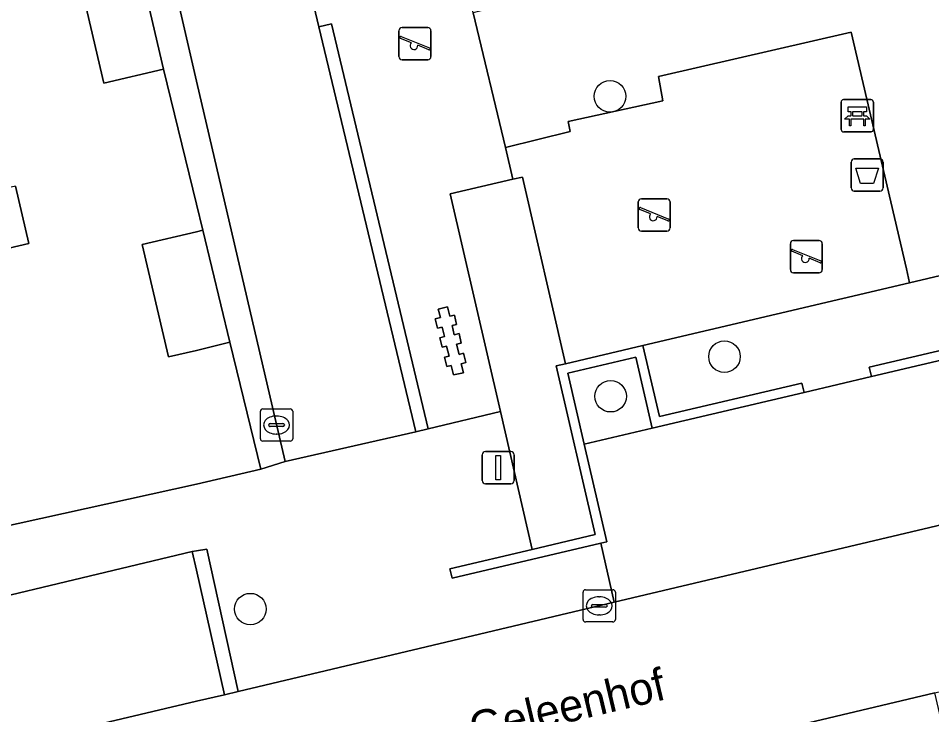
# Model space of a CAD drawing. Extents: x 158031 to 159244, y 380104 to 381214.
# Drawn here: x 158994.48 to 159022.78, y 380872.94 to 380894.53 of the extents above; entities that cross this region are included whole.
import ezdxf

# ---------------------------------------------------------------- set-up
doc = ezdxf.new("R2010")
doc.units = 0
for name, color, linetype in [('IMGEO_Afvalbak', 7, 'Continuous'), ('IMGEO_Bank', 7, 'Continuous'), ('IMGEO_Boom', 7, 'Continuous'), ('IMGEO_Erf', 7, 'Continuous'), ('IMGEO_Groenvoorziening', 7, 'Continuous'), ('IMGEO_Kolk', 7, 'Continuous'), ('IMGEO_Lichtmast', 7, 'Continuous'), ('IMGEO_Muur', 7, 'Continuous'), ('IMGEO_Openbare_ruimte_label', 7, 'Continuous'), ('IMGEO_Pand', 7, 'Continuous'), ('IMGEO_Parkeervlak_open', 7, 'Continuous'), ('IMGEO_Rijbaan_lokaal_open', 7, 'Continuous'), ('IMGEO_Speelvoorziening', 7, 'Continuous'), ('IMGEO_Terreindeel_zand', 7, 'Continuous'), ('IMGEO_Voetpad_open', 7, 'Continuous')]:
    doc.layers.add(name, color=color, linetype=linetype)

msp = doc.modelspace()

# ---------------------------------------------------------------- linework, layer by layer
at = {"layer": 'IMGEO_Afvalbak'}
for p, q in [((159020.279, 380889.27), (159020.279, 380890.07)), ((159020.279, 380890.07), (159020.279, 380889.27)), ((159020.379, 380890.17), (159021.169, 380890.17)), ((159021.169, 380890.17), (159020.379, 380890.17)), ((159021.269, 380890.07), (159021.269, 380889.27)), ((159021.269, 380889.27), (159021.269, 380890.07)), ((159021.169, 380889.17), (159020.379, 380889.17)), ((159020.379, 380889.17), (159021.169, 380889.17))]:
    msp.add_line(p, q, dxfattribs=at)
msp.add_lwpolyline([(159020.422, 380889.884), (159021.126, 380889.884), (159020.977, 380889.414), (159020.571, 380889.414), (159020.422, 380889.884)], dxfattribs=at)
for centre, start, end in [((159020.379, 380890.07), 90, 180), ((159020.379, 380890.07), 90, 180), ((159021.169, 380890.07), 0, 90), ((159021.169, 380890.07), 360, 90), ((159020.379, 380889.27), 180, 270), ((159020.379, 380889.27), 180, 270), ((159021.169, 380889.27), 270, 0), ((159021.169, 380889.27), 270, 0)]:
    msp.add_arc(centre, 0.1, start, end, dxfattribs=at)
at = {"layer": 'IMGEO_Bank'}
for p, q in [((159019.971, 380891.085), (159019.971, 380891.926)), ((159019.971, 380891.926), (159019.971, 380891.085)), ((159020.046, 380892.01), (159020.887, 380892.01)), ((159020.887, 380892.01), (159020.046, 380892.01)), ((159020.971, 380891.935), (159020.971, 380891.094)), ((159020.971, 380891.094), (159020.971, 380891.935)), ((159020.28, 380891.516), (159020.28, 380891.622)), ((159020.324, 380891.622), (159020.324, 380891.516)), ((159020.612, 380891.628), (159020.33, 380891.628)), ((159020.33, 380891.51), (159020.612, 380891.51)), ((159020.618, 380891.516), (159020.618, 380891.622)), ((159020.662, 380891.622), (159020.662, 380891.516)), ((159020.668, 380891.408), (159020.275, 380891.408)), ((159020.896, 380891.01), (159020.055, 380891.01)), ((159020.055, 380891.01), (159020.896, 380891.01))]:
    msp.add_line(p, q, dxfattribs=at)
for points in [[(159020.274, 380891.628), (159020.188, 380891.628), (159020.188, 380891.789), (159020.751, 380891.789), (159020.751, 380891.628), (159020.668, 380891.628)], [(159020.218, 380891.408), (159020.076, 380891.408), (159020.188, 380891.51), (159020.274, 380891.51)], [(159020.668, 380891.51), (159020.751, 380891.51), (159020.863, 380891.408), (159020.724, 380891.408)], [(159020.268, 380891.401), (159020.268, 380891.194), (159020.225, 380891.194), (159020.225, 380891.401)], [(159020.718, 380891.401), (159020.718, 380891.194), (159020.674, 380891.194), (159020.674, 380891.401)]]:
    msp.add_lwpolyline(points, dxfattribs=at)
for centre, radius, start, end in [((159020.049, 380891.932), 0.0779, 92.4484, 184.2845), ((159020.049, 380891.932), 0.0779, 92.4484, 184.2845), ((159020.893, 380891.932), 0.0779, 2.4484, 94.2845), ((159020.893, 380891.932), 0.0779, 2.4484, 94.2845), ((159020.273, 380891.621), 0.00671, 2.8957, 87.1043), ((159020.273, 380891.517), 0.00671, 272.8957, 357.1043), ((159020.33, 380891.621), 0.00671, 92.8957, 177.1043), ((159020.33, 380891.517), 0.00671, 182.8957, 267.1043), ((159020.612, 380891.621), 0.00671, 2.8957, 87.1043), ((159020.612, 380891.517), 0.00671, 272.8957, 357.1043), ((159020.669, 380891.621), 0.00671, 92.8957, 177.1043), ((159020.669, 380891.517), 0.00671, 182.8957, 267.1043), ((159020.218, 380891.401), 0.00671, 2.8957, 87.1043), ((159020.275, 380891.401), 0.00671, 92.8957, 177.1043), ((159020.667, 380891.401), 0.00671, 2.8957, 87.1043), ((159020.724, 380891.401), 0.00671, 92.8957, 177.1043), ((159020.049, 380891.088), 0.0779, 182.4484, 274.2845), ((159020.049, 380891.088), 0.0779, 182.4484, 274.2845), ((159020.893, 380891.088), 0.0779, 272.4484, 4.2845), ((159020.893, 380891.088), 0.0779, 272.4484, 4.2845)]:
    msp.add_arc(centre, radius, start, end, dxfattribs=at)
at = {"layer": 'IMGEO_Boom'}
for centre in [(159012.812, 380892.113), (159016.357, 380884.043), (159012.828, 380882.816), (159001.67, 380876.217)]:
    msp.add_circle(centre, 0.489, dxfattribs=at)
at = {"layer": 'IMGEO_Erf'}
for points in [[(158993.764, 380878.718), (159000, 380880.091), (159001.998, 380880.557), (159001.038, 380884.488), (159000, 380884.235), (158999.135, 380884.033), (158998.32, 380887.52), (159000, 380887.913), (159000.201, 380887.96), (159000, 380888.766), (158998.979, 380892.955), (158997.136, 380892.524), (158996.328, 380895.981), (158995.519, 380899.442), (158997.362, 380899.873), (158996.211, 380904.572), (158994.376, 380904.143)], [(158994.393, 380889.331), (158994.811, 380887.55), (158991.839, 380886.853)]]:
    msp.add_lwpolyline(points, dxfattribs=at)
at = {"layer": 'IMGEO_Groenvoorziening'}
for points in [[(159020.282, 380894.103), (159021.992, 380886.76), (159022.091, 380886.333), (159027.551, 380887.62), (159029.524, 380888.085), (159028.341, 380893.105), (159030.991, 380893.729), (159030.517, 380895.684), (159030.358, 380896.232), (159030.067, 380896.157), (159029.123, 380899.824), (159025.179, 380898.821), (159025.105, 380899.112), (159024.723, 380899.015), (159022.56, 380898.502), (159022.633, 380898.211), (159008.575, 380894.702), (159009.57, 380890.529), (159011.573, 380891.02), (159011.515, 380891.327), (159014.448, 380891.973), (159014.318, 380892.727)], [(159010.098, 380889.607), (159009.806, 380889.539), (159007.857, 380889.089), (159009.417, 380882.343), (159010.405, 380878.068), (159012.352, 380878.527), (159011.144, 380883.753), (159011.436, 380883.821)], [(159025.636, 380884.846), (159025.705, 380884.554), (159028.138, 380885.128), (159027.551, 380887.62), (159022.091, 380886.333), (159013.831, 380884.386), (159014.344, 380882.185), (159018.753, 380883.224), (159018.822, 380882.932), (159020.912, 380883.425), (159020.843, 380883.717)], [(159013.607, 380884.025), (159011.503, 380883.529), (159012.012, 380881.328), (159014.12, 380881.824)]]:
    msp.add_lwpolyline(points, close=True, dxfattribs=at)
at = {"layer": 'IMGEO_Kolk'}
for p, q in [((159002.056, 380882.423), (159002.908, 380882.423)), ((159001.981, 380881.497), (159001.981, 380882.349)), ((159002.469, 380882.203), (159002.494, 380882.203)), ((159002.982, 380882.349), (159002.982, 380881.497)), ((159002.24, 380881.917), (159002.24, 380881.929)), ((159002.678, 380881.88), (159002.28, 380881.88)), ((159002.283, 380881.966), (159002.681, 380881.966)), ((159002.724, 380881.929), (159002.724, 380881.917)), ((159002.492, 380881.643), (159002.467, 380881.643)), ((159002.908, 380881.423), (159002.056, 380881.423)), ((159012.051, 380876.818), (159012.903, 380876.818)), ((159011.976, 380875.892), (159011.976, 380876.744)), ((159012.464, 380876.598), (159012.489, 380876.598)), ((159012.977, 380876.744), (159012.977, 380875.892)), ((159012.235, 380876.312), (159012.235, 380876.324)), ((159012.673, 380876.275), (159012.275, 380876.275)), ((159012.278, 380876.361), (159012.676, 380876.361)), ((159012.719, 380876.324), (159012.719, 380876.312)), ((159012.487, 380876.038), (159012.462, 380876.038)), ((159012.903, 380875.818), (159012.051, 380875.818))]:
    msp.add_line(p, q, dxfattribs=at)
for points in [[(159002.056, 380882.423), (159002.908, 380882.423)], [(159001.981, 380881.497), (159001.981, 380882.349)], [(159002.982, 380882.349), (159002.982, 380881.497)], [(159002.908, 380881.423), (159002.056, 380881.423)], [(159012.051, 380876.818), (159012.903, 380876.818)], [(159011.976, 380875.892), (159011.976, 380876.744)], [(159012.977, 380876.744), (159012.977, 380875.892)], [(159012.903, 380875.818), (159012.051, 380875.818)]]:
    msp.add_lwpolyline(points, dxfattribs=at)
for centre, radius, start, end in [((159002.058, 380882.347), 0.0765, 91.552, 178.448), ((159002.058, 380882.347), 0.0765, 91.552, 178.448), ((159002.906, 380882.347), 0.0765, 1.552, 88.448), ((159002.906, 380882.347), 0.0765, 1.552, 88.448), ((159002.28, 380881.926), 0.0403, 85.8775, 175.7526), ((159002.277, 380881.916), 0.0366, 178.938, 274.7102), ((159002.681, 380881.923), 0.043, 264.8664, 352.4533), ((159002.685, 380881.928), 0.0386, 1.7309, 96.639), ((159002.058, 380881.499), 0.0765, 181.552, 268.448), ((159002.058, 380881.499), 0.0765, 181.552, 268.448), ((159002.906, 380881.499), 0.0765, 271.552, 358.448), ((159002.906, 380881.499), 0.0765, 271.552, 358.448), ((159012.053, 380876.742), 0.0765, 91.552, 178.448), ((159012.053, 380876.742), 0.0765, 91.552, 178.448), ((159012.901, 380876.742), 0.0765, 1.552, 88.448), ((159012.901, 380876.742), 0.0765, 1.552, 88.448), ((159012.275, 380876.321), 0.0403, 85.8775, 175.7526), ((159012.272, 380876.311), 0.0366, 178.938, 274.7102), ((159012.676, 380876.318), 0.043, 264.8664, 352.4533), ((159012.68, 380876.323), 0.0386, 1.7309, 96.639), ((159012.053, 380875.894), 0.0765, 181.552, 268.448), ((159012.053, 380875.894), 0.0765, 181.552, 268.448), ((159012.901, 380875.894), 0.0765, 271.552, 358.448), ((159012.901, 380875.894), 0.0765, 271.552, 358.448)]:
    msp.add_arc(centre, radius, start, end, dxfattribs=at)
for centre, major_axis, ratio, start_param, end_param in [((159002.468, 380881.923), (-0.387, 0.002), 0.722429, 4.712389, 7.853982), ((159002.493, 380881.923), (-0.39, 0.002), 0.717154, 1.570796, 4.712389), ((159012.463, 380876.318), (-0.387, 0.002), 0.722429, 4.712389, 7.853982), ((159012.488, 380876.318), (-0.39, 0.002), 0.717154, 1.570796, 4.712389)]:
    msp.add_ellipse(centre, major_axis=major_axis, ratio=ratio, start_param=start_param, end_param=end_param, dxfattribs=at)
at = {"layer": 'IMGEO_Lichtmast'}
for p, q in [((159008.85, 380880.204), (159008.85, 380881.004)), ((159008.85, 380881.004), (159008.85, 380880.204)), ((159008.95, 380881.104), (159009.74, 380881.104)), ((159009.74, 380881.104), (159008.95, 380881.104)), ((159009.84, 380881.004), (159009.84, 380880.204)), ((159009.84, 380880.204), (159009.84, 380881.004)), ((159009.74, 380880.104), (159008.95, 380880.104)), ((159008.95, 380880.104), (159009.74, 380880.104))]:
    msp.add_line(p, q, dxfattribs=at)
msp.add_lwpolyline([(159009.27, 380880.979), (159009.42, 380880.979), (159009.42, 380880.229), (159009.27, 380880.229), (159009.27, 380880.979)], dxfattribs=at)
for centre, start, end in [((159008.95, 380881.004), 90, 180), ((159008.95, 380881.004), 90, 180), ((159009.74, 380881.004), 0, 90), ((159009.74, 380881.004), 360, 90), ((159008.95, 380880.204), 180, 270), ((159008.95, 380880.204), 180, 270), ((159009.74, 380880.204), 270, 0), ((159009.74, 380880.204), 270, 0)]:
    msp.add_arc(centre, 0.1, start, end, dxfattribs=at)
at = {"layer": 'IMGEO_Muur'}
for points in [[(159004.185, 380894.36), (159003.793, 380894.266), (159006.792, 380881.712), (159007.183, 380881.806)], [(159025.705, 380884.554), (159025.636, 380884.846), (159020.843, 380883.717), (159020.912, 380883.425)], [(159013.831, 380884.386), (159011.436, 380883.821), (159011.144, 380883.753), (159012.352, 380878.527), (159010.405, 380878.068), (159007.852, 380877.466), (159007.921, 380877.174), (159012.527, 380878.26), (159012.711, 380878.303), (159012.012, 380881.328), (159011.503, 380883.529), (159013.607, 380884.025), (159014.12, 380881.824), (159018.822, 380882.932), (159018.753, 380883.224), (159014.344, 380882.185)], [(159001.298, 380873.666), (159000.326, 380878.08), (159000, 380878.026), (158999.869, 380878.004), (159000, 380877.42), (159000.866, 380873.564)]]:
    msp.add_lwpolyline(points, close=True, dxfattribs=at)
at = {"layer": 'IMGEO_Pand'}
for points in [[(158996.328, 380895.981), (158997.136, 380892.524), (158998.979, 380892.955), (158998.17, 380896.415)], [(158994.393, 380889.331), (158991.421, 380888.634), (158990.884, 380888.508), (158981.086, 380886.21), (158982.495, 380880.202), (158986.76, 380881.203), (158987.679, 380877.29), (158993.764, 380878.718), (158992.845, 380882.63), (158991.252, 380882.256), (158990.261, 380886.483), (158991.839, 380886.853), (158994.811, 380887.55)], [(159000.201, 380887.96), (159000, 380887.913), (158998.32, 380887.52), (158999.135, 380884.033), (159000, 380884.235), (159001.038, 380884.488)]]:
    msp.add_lwpolyline(points, close=True, dxfattribs=at)
at = {"layer": 'IMGEO_Parkeervlak_open'}
for points in [[(159034.745, 380886.685), (159033.054, 380886.287), (159028.138, 380885.128), (159025.705, 380884.554), (159020.912, 380883.425), (159018.822, 380882.932), (159014.12, 380881.824), (159012.012, 380881.328), (159012.711, 380878.303), (159012.527, 380878.26), (159012.941, 380876.428), (159030.969, 380880.704), (159035.826, 380881.856), (159035.76, 380882.149)], [(158979.85, 380873.208), (158980.884, 380868.836), (159000, 380873.359), (159000.866, 380873.564), (159000, 380877.42), (158999.869, 380878.004)]]:
    msp.add_lwpolyline(points, close=True, dxfattribs=at)
at = {"layer": 'IMGEO_Rijbaan_lokaal_open'}
for points in [[(159002.601, 380899.259), (159000.889, 380906.639), (159000.467, 380908.449), (158996.56, 380907.514), (159000, 380892.576), (159002.745, 380880.789), (159006.792, 380881.712), (159003.793, 380894.266)], [(159022.868, 380873.619), (159032.128, 380875.818), (159030.969, 380880.704), (159012.941, 380876.428), (159001.298, 380873.666), (159000.866, 380873.564), (159000, 380873.359), (158980.884, 380868.836), (158980.498, 380868.745), (158971.896, 380866.71), (158972.991, 380861.775), (159000, 380868.189)]]:
    msp.add_lwpolyline(points, close=True, dxfattribs=at)
at = {"layer": 'IMGEO_Speelvoorziening'}
for p, q in [((159006.274, 380893.343), (159006.274, 380894.143)), ((159006.274, 380894.143), (159006.274, 380893.343)), ((159006.374, 380894.243), (159007.164, 380894.243)), ((159007.164, 380894.243), (159006.374, 380894.243)), ((159007.264, 380894.143), (159007.264, 380893.343)), ((159007.264, 380893.343), (159007.264, 380894.143)), ((159006.657, 380893.771), (159006.318, 380893.908)), ((159006.343, 380893.968), (159007.219, 380893.615)), ((159007.195, 380893.555), (159006.855, 380893.692)), ((159007.164, 380893.243), (159006.374, 380893.243)), ((159006.374, 380893.243), (159007.164, 380893.243)), ((159013.786, 380888.936), (159014.576, 380888.936)), ((159014.576, 380888.936), (159013.786, 380888.936)), ((159013.686, 380888.036), (159013.686, 380888.836)), ((159013.686, 380888.836), (159013.686, 380888.036)), ((159013.755, 380888.661), (159014.631, 380888.308)), ((159014.676, 380888.836), (159014.676, 380888.036)), ((159014.676, 380888.036), (159014.676, 380888.836)), ((159014.069, 380888.464), (159013.73, 380888.601)), ((159014.607, 380888.248), (159014.267, 380888.385)), ((159014.576, 380887.936), (159013.786, 380887.936)), ((159013.786, 380887.936), (159014.576, 380887.936)), ((159018.397, 380886.743), (159018.397, 380887.543)), ((159018.397, 380887.543), (159018.397, 380886.743)), ((159018.497, 380887.643), (159019.287, 380887.643)), ((159019.287, 380887.643), (159018.497, 380887.643)), ((159019.387, 380887.543), (159019.387, 380886.743)), ((159019.387, 380886.743), (159019.387, 380887.543)), ((159018.78, 380887.171), (159018.441, 380887.308)), ((159018.466, 380887.368), (159019.342, 380887.015)), ((159019.318, 380886.955), (159018.978, 380887.092)), ((159019.287, 380886.643), (159018.497, 380886.643)), ((159018.497, 380886.643), (159019.287, 380886.643))]:
    msp.add_line(p, q, dxfattribs=at)
for centre, radius, start, end in [((159006.374, 380894.143), 0.1, 90, 180), ((159006.374, 380894.143), 0.1, 90, 180), ((159007.164, 380894.143), 0.1, 0, 90), ((159007.164, 380894.143), 0.1, 360, 90), ((159006.331, 380893.938), 0.0327, 68.078, 248.078), ((159006.736, 380893.681), 0.12, 130.9928, 5.1632), ((159007.207, 380893.585), 0.0327, 248.078, 68.078), ((159006.374, 380893.343), 0.1, 180, 270), ((159006.374, 380893.343), 0.1, 180, 270), ((159007.164, 380893.343), 0.1, 270, 0), ((159007.164, 380893.343), 0.1, 270, 0), ((159013.786, 380888.836), 0.1, 90, 180), ((159013.786, 380888.836), 0.1, 90, 180), ((159014.576, 380888.836), 0.1, 0, 90), ((159014.576, 380888.836), 0.1, 360, 90), ((159013.743, 380888.631), 0.0327, 68.078, 248.078), ((159014.148, 380888.374), 0.12, 130.9928, 5.1632), ((159014.619, 380888.278), 0.0327, 248.078, 68.078), ((159013.786, 380888.036), 0.1, 180, 270), ((159013.786, 380888.036), 0.1, 180, 270), ((159014.576, 380888.036), 0.1, 270, 0), ((159014.576, 380888.036), 0.1, 270, 0), ((159018.497, 380887.543), 0.1, 90, 180), ((159018.497, 380887.543), 0.1, 90, 180), ((159019.287, 380887.543), 0.1, 0, 90), ((159019.287, 380887.543), 0.1, 360, 90), ((159018.454, 380887.338), 0.0327, 68.078, 248.078), ((159018.859, 380887.081), 0.12, 130.9928, 5.1632), ((159019.33, 380886.985), 0.0327, 248.078, 68.078), ((159018.497, 380886.743), 0.1, 180, 270), ((159018.497, 380886.743), 0.1, 180, 270), ((159019.287, 380886.743), 0.1, 270, 0), ((159019.287, 380886.743), 0.1, 270, 0)]:
    msp.add_arc(centre, radius, start, end, dxfattribs=at)
at = {"layer": 'IMGEO_Terreindeel_zand'}
msp.add_lwpolyline([(159020.282, 380894.103), (159014.318, 380892.727), (159014.448, 380891.973), (159011.515, 380891.327), (159011.573, 380891.02), (159009.57, 380890.529), (159009.806, 380889.539), (159010.098, 380889.607), (159011.436, 380883.821), (159013.831, 380884.386), (159022.091, 380886.333), (159021.992, 380886.76)], close=True, dxfattribs=at)
at = {"layer": 'IMGEO_Voetpad_open'}
for points in [[(159054.938, 380911.648), (159002.601, 380899.259), (159003.793, 380894.266), (159004.185, 380894.36), (159007.183, 380881.806), (159009.417, 380882.343), (159007.857, 380889.089), (159009.806, 380889.539), (159009.57, 380890.529), (159008.575, 380894.702), (159008.501, 380895.012), (159008.408, 380895.406), (159010.425, 380895.887), (159009.936, 380897.898), (159014.974, 380899.081), (159022.01, 380900.754), (159022.56, 380898.502), (159024.723, 380899.015), (159024.199, 380901.266), (159029.212, 380902.488), (159029.676, 380900.593), (159031.673, 380901.018), (159034.663, 380901.723)], [(158979.85, 380873.208), (158999.869, 380878.004), (159000, 380878.026), (159000.326, 380878.08), (159001.298, 380873.666), (159012.941, 380876.428), (159012.527, 380878.26), (159007.921, 380877.174), (159007.852, 380877.466), (159010.405, 380878.068), (159009.417, 380882.343), (159007.183, 380881.806), (159006.792, 380881.712), (159002.745, 380880.789), (159001.998, 380880.557), (159000, 380880.091), (158993.764, 380878.718)]]:
    msp.add_lwpolyline(points, dxfattribs=at)
for points in [[(158996.56, 380907.514), (158995.578, 380907.279), (158996.211, 380904.572), (158997.362, 380899.873), (158998.17, 380896.415), (158998.979, 380892.955), (159000, 380888.766), (159000.201, 380887.96), (159001.038, 380884.488), (159001.998, 380880.557), (159002.745, 380880.789), (159000, 380892.576)], [(159008.27, 380883.536), (159008.202, 380883.822), (159008.346, 380883.856), (159008.276, 380884.15), (159008.134, 380884.112), (159008.059, 380884.427), (159008.202, 380884.465), (159008.134, 380884.755), (159007.987, 380884.721), (159007.922, 380885.006), (159008.057, 380885.042), (159007.993, 380885.326), (159007.853, 380885.3), (159007.773, 380885.59), (159007.491, 380885.511), (159007.559, 380885.26), (159007.396, 380885.218), (159007.463, 380884.927), (159007.611, 380884.955), (159007.689, 380884.669), (159007.54, 380884.629), (159007.609, 380884.336), (159007.745, 380884.37), (159007.826, 380884.058), (159007.683, 380884.027), (159007.752, 380883.734), (159007.896, 380883.768), (159007.967, 380883.482)], [(159008.27, 380883.536), (159007.967, 380883.482), (159007.896, 380883.768), (159007.752, 380883.734), (159007.683, 380884.027), (159007.826, 380884.058), (159007.745, 380884.37), (159007.609, 380884.336), (159007.54, 380884.629), (159007.689, 380884.669), (159007.611, 380884.955), (159007.463, 380884.927), (159007.396, 380885.218), (159007.559, 380885.26), (159007.491, 380885.511), (159007.773, 380885.59), (159007.853, 380885.3), (159007.993, 380885.326), (159008.057, 380885.042), (159007.922, 380885.006), (159007.987, 380884.721), (159008.134, 380884.755), (159008.202, 380884.465), (159008.059, 380884.427), (159008.134, 380884.112), (159008.276, 380884.15), (159008.346, 380883.856), (159008.202, 380883.822)], [(159023.434, 380871.234), (159022.868, 380873.619), (159000, 380868.189), (158972.991, 380861.775), (158973.665, 380859.384), (159000, 380865.687)]]:
    msp.add_lwpolyline(points, close=True, dxfattribs=at)

# ---------------------------------------------------------------- texts
at = {"layer": 'IMGEO_Openbare_ruimte_label'}
msp.add_text('Geleenhof', height=1, rotation=13.3553, dxfattribs=at).set_placement((159008.593, 380872.007))

doc.saveas('drawing.dxf')
